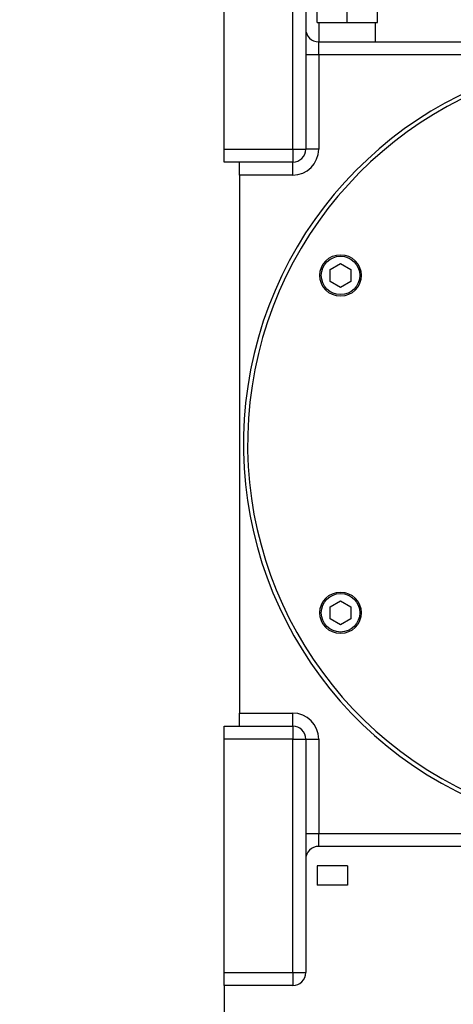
# Model space of a CAD drawing. Header units: inches. Extents: x 170 to 284, y 215 to 248.
# Tile 521 of 656: x 211.583 to 211.725, y 224.65 to 224.971. Entities that reach past the tile are written whole.
import ezdxf

# ---------------------------------------------------------------- set-up
doc = ezdxf.new("R2010")
doc.units = ezdxf.units.IN
doc.header["$LTSCALE"] = 0.25
doc.header["$MEASUREMENT"] = 0
doc.layers.add('ANNOTATIONS', color=1, linetype='Continuous')
doc.layers.add('RH FRONT OF HOOD', color=7, linetype='Continuous')
doc.styles.add('ARIAL', font='arial.ttf', dxfattribs={"height": 0.09375})
doc.dimstyles.new('STANDARD$0', dxfattribs={"dimtxt": 0.09375, "dimasz": 0.09375, "dimexe": 0.03125, "dimexo": 0.046875, "dimgap": 0.09, "dimtad": 0, "dimtih": 1, "dimtoh": 1, "dimdec": 4, "dimzin": 0, "dimdsep": 46, "dimtxsty": 'ARIAL', "dimcen": 0.09, "dimadec": 0, "dimazin": 0, "dimtfac": 1, "dimtdec": 4, "dimtofl": 0, "dimtmove": 0, "dimatfit": 1, "dimfxl": 1, "dimtolj": 1, "dimtzin": 0, "dimarcsym": 0})

# ---------------------------------------------------------------- blocks, each defined once
blk = doc.blocks.new('*D76')
at = {"layer": 'ANNOTATIONS', "color": 0, "lineweight": -2, "transparency": 16777216}
for p, q in [((210.6277843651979, 225.6576941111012), (210.6277843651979, 226.3915711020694)), ((212.2068141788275, 224.9942942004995), (212.2068141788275, 226.3915711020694)), ((210.7215343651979, 226.3603211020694), (211.1070251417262, 226.3603211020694)), ((212.1130641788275, 226.3603211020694), (211.7275734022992, 226.3603211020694))]:
    blk.add_line(p, q, dxfattribs=at)
at = {"layer": 'ANNOTATIONS', "color": 0, "transparency": 16777216}
for points in [[(210.7215343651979, 226.3759461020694), (210.7215343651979, 226.3446961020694), (210.6277843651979, 226.3603211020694)], [(212.1130641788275, 226.3759461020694), (212.1130641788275, 226.3446961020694), (212.2068141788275, 226.3603211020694)]]:
    blk.add_solid(points, dxfattribs=at)
at = {"layer": 'defpoints', "color": 0, "transparency": 16777216}
for p in [(212.2068141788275, 226.3603211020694), (210.6277843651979, 225.6108191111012), (212.2068141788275, 224.9474192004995)]:
    blk.add_point(p, dxfattribs=at)
at = {"layer": 'ANNOTATIONS', "color": 0, "transparency": 16777216, "insert": (211.4172992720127, 226.3603211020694), "char_height": 0.09375, "attachment_point": 5, "style": 'ARIAL'}
blk.add_mtext('\\A1;DIM "A"', dxfattribs=at)
blk = doc.blocks.new('*D79')
at = {"layer": 'ANNOTATIONS', "color": 0, "lineweight": -2, "transparency": 16777216}
for p, q in [((211.573486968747, 225.2379811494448), (212.908014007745, 225.2379811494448)), ((212.876764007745, 225.1442311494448), (212.876764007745, 222.8822775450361)), ((212.876764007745, 220.1854637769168), (212.876764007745, 222.4474173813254)), ((212.4115944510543, 220.0917137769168), (212.908014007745, 220.0917137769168))]:
    blk.add_line(p, q, dxfattribs=at)
at = {"layer": 'ANNOTATIONS', "color": 0, "transparency": 16777216}
for points in [[(212.861139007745, 225.1442311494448), (212.892389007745, 225.1442311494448), (212.876764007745, 225.2379811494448)], [(212.861139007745, 220.1854637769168), (212.892389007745, 220.1854637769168), (212.876764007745, 220.0917137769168)]]:
    blk.add_solid(points, dxfattribs=at)
at = {"layer": 'defpoints', "color": 0, "transparency": 16777216}
for p in [(211.526611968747, 225.2379811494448), (212.3647194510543, 220.0917137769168), (212.876764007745, 220.0917137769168)]:
    blk.add_point(p, dxfattribs=at)
at = {"layer": 'ANNOTATIONS', "color": 0, "transparency": 16777216, "insert": (212.876764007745, 222.6648474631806), "char_height": 0.09375, "attachment_point": 5, "style": 'ARIAL'}
blk.add_mtext('\\A1;TOTAL\\PHEIGHT', dxfattribs=at)

msp = doc.modelspace()

# ---------------------------------------------------------------- linework, layer by layer
at = {"layer": 'RH FRONT OF HOOD'}
for p, q in [((211.6496517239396, 224.9289736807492), (211.6496517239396, 225.0052683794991)), ((211.6720993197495, 224.9289736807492), (211.6720993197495, 225.0052683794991)), ((211.6763379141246, 225.0052683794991), (211.6763379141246, 224.9289736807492)), ((211.6800848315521, 224.9703762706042), (211.6800848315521, 224.9767341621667)), ((211.6899183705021, 224.9703762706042), (211.6899183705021, 224.9767341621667)), ((211.6997519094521, 224.9703762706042), (211.6997519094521, 224.9767341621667)), ((211.6800848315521, 224.9703762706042), (211.6899183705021, 224.9703762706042)), ((211.6807630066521, 224.9640183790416), (211.6807630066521, 224.9703762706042)), ((211.6899183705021, 224.9703762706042), (211.6997519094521, 224.9703762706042)), ((211.6990737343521, 224.9703762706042), (211.6990737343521, 224.9640183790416)), ((211.6805765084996, 224.9597797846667), (211.6805765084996, 224.9640183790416)), ((211.6805765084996, 224.9640183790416), (211.8730096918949, 224.9640183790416)), ((211.6805765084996, 224.9597797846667), (211.6763379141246, 224.9597797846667)), ((211.6805765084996, 224.9597797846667), (211.6805765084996, 224.9289736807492)), ((211.7831504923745, 224.9597797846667), (211.6805765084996, 224.9597797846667)), ((211.6496517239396, 224.9247350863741), (211.6496517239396, 224.9289736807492)), ((211.6496517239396, 224.9289736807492), (211.6720993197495, 224.9289736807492)), ((211.6720993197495, 224.9289736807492), (211.6763379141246, 224.9289736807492)), ((211.6720993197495, 224.9289736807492), (211.6720993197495, 224.9247350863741)), ((211.6805765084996, 224.9289736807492), (211.6763379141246, 224.9289736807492)), ((211.6720993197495, 224.9247350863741), (211.6496517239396, 224.9247350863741)), ((211.6547380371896, 224.9204964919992), (211.6547380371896, 224.9247350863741)), ((211.6720993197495, 224.9204964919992), (211.6720993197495, 224.9247350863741)), ((211.6547380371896, 224.9204964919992), (211.6547380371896, 224.7447474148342)), ((211.6720993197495, 224.9204964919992), (211.6547380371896, 224.9204964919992)), ((211.6843200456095, 224.8857669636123), (211.6843212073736, 224.8896824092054)), ((211.6843212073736, 224.8896824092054), (211.6877126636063, 224.8916391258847)), ((211.6877126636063, 224.8916391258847), (211.691102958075, 224.889680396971)), ((211.691102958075, 224.889680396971), (211.691101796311, 224.885764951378)), ((211.6877103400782, 224.8838082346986), (211.6843200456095, 224.8857669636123)), ((211.691101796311, 224.885764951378), (211.6877103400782, 224.8838082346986)), ((211.6843212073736, 224.7794789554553), (211.6877126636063, 224.7814356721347)), ((211.6877126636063, 224.7814356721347), (211.691102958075, 224.779476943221)), ((211.6843200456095, 224.7755635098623), (211.6843212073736, 224.7794789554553)), ((211.691102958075, 224.779476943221), (211.691101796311, 224.775561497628)), ((211.6877103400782, 224.7736047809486), (211.6843200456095, 224.7755635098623)), ((211.691101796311, 224.775561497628), (211.6877103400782, 224.7736047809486)), ((211.6547380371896, 224.7405088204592), (211.6547380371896, 224.7447474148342)), ((211.6547380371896, 224.7447474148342), (211.6720993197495, 224.7447474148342)), ((211.6720993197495, 224.7405088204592), (211.6720993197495, 224.7447474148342)), ((211.6496517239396, 224.7405088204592), (211.6720993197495, 224.7405088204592)), ((211.6496517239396, 224.7362702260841), (211.6496517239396, 224.7405088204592)), ((211.6720993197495, 224.7405088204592), (211.6720993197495, 224.7362702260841)), ((211.6720993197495, 224.7362702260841), (211.6496517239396, 224.7362702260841)), ((211.6496517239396, 224.6599755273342), (211.6496517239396, 224.7362702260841)), ((211.6720993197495, 224.7362702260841), (211.6763379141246, 224.7362702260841)), ((211.6720993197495, 224.6599755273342), (211.6720993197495, 224.7362702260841)), ((211.6763379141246, 224.7362702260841), (211.6763379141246, 224.6599755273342)), ((211.6763379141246, 224.7362702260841), (211.6805765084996, 224.7362702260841)), ((211.6805765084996, 224.7362702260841), (211.6805765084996, 224.7054641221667)), ((211.6763379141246, 224.7054641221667), (211.6805765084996, 224.7054641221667)), ((211.6805765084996, 224.7012255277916), (211.6805765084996, 224.7054641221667)), ((211.6805765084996, 224.7054641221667), (211.7831504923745, 224.7054641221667)), ((211.8627004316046, 224.7012255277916), (211.6805765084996, 224.7012255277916)), ((211.6899568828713, 224.6948676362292), (211.6801041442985, 224.6948676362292)), ((211.6801041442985, 224.6948676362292), (211.6801041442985, 224.6885097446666)), ((211.6899568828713, 224.6948676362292), (211.6899568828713, 224.6885097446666)), ((211.6899568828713, 224.6885097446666), (211.6801041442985, 224.6885097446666)), ((211.6496517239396, 224.6599755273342), (211.6720993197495, 224.6599755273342)), ((211.6496517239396, 224.6557369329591), (211.6496517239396, 224.6599755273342)), ((211.6720993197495, 224.6599755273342), (211.6763379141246, 224.6599755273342)), ((211.6720993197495, 224.6599755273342), (211.6720993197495, 224.6557369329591)), ((211.6720993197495, 224.6557369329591), (211.6496517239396, 224.6557369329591)), ((211.6496517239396, 224.6557369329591), (211.6496517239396, 224.6280898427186))]:
    msp.add_line(p, q, dxfattribs=at)
for centre, radius in [((211.6877115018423, 224.8877236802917), 0.006781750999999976), ((211.6877115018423, 224.8877236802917), 0.006273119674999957), ((211.6877115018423, 224.7775202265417), 0.006781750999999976), ((211.6877115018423, 224.7775202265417), 0.006273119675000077)]:
    msp.add_circle(centre, radius, dxfattribs=at)
for centre, radius, start, end in [((211.6805765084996, 224.9682569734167), 0.004238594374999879, 180, 270), ((211.7831504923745, 224.8326219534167), 0.12715783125, 90, 319.62453404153), ((211.7831504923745, 224.8326219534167), 0.1258014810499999, 90, 319.1522235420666), ((211.6720993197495, 224.9289736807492), 0.004238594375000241, 270, 0), ((211.6720993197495, 224.9289736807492), 0.00847718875, 270, 0), ((211.6720993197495, 224.7362702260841), 0.00847718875, 0, 90), ((211.6720993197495, 224.7362702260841), 0.004238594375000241, 0, 90), ((211.6805765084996, 224.6969869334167), 0.004238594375, 90, 180), ((211.6720993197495, 224.6599755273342), 0.004238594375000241, 270, 0)]:
    msp.add_arc(centre, radius, start, end, dxfattribs=at)

# ---------------------------------------------------------------- dimensions: what is measured, and where the dimension line sits
at = {"layer": 'ANNOTATIONS'}
dim = msp.add_linear_dim(base=(212.2068141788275, 226.3603211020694), p1=(210.6277843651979, 225.6108191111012), p2=(212.2068141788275, 224.9474192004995), text='DIM "A"', dimstyle='STANDARD$0', dxfattribs=at)
dim.commit()
dim.dimension.update_dxf_attribs({"geometry": '*D76', "text_midpoint": (211.4172992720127, 226.3603211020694)})
dim = msp.add_linear_dim(base=(212.876764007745, 220.0917137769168), p1=(211.5266119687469, 225.2379811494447), p2=(212.3647194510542, 220.0917137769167), angle=90, text='TOTAL\\PHEIGHT', dimstyle='STANDARD$0', dxfattribs=at)
dim.commit()
dim.dimension.update_dxf_attribs({"geometry": '*D79', "text_midpoint": (212.876764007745, 222.6648474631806)})

doc.saveas('drawing.dxf')
